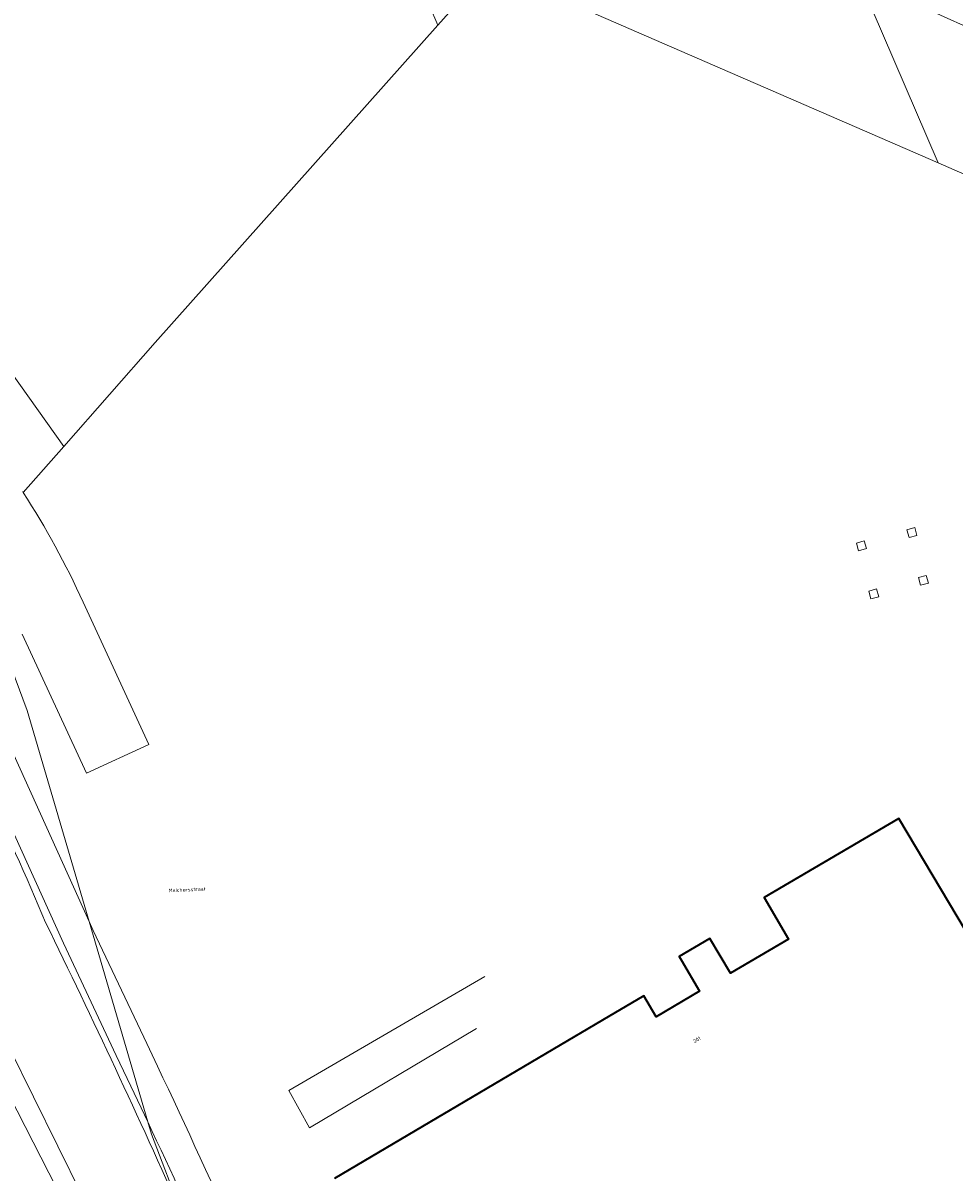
# Model space of a CAD drawing. Header units: metres. Extents: x 197700 to 204338, y 317132 to 325229.
# Tile 961 of 1056: x 198710 to 198802, y 321877 to 321990. Entities that reach past the tile are written whole.
import ezdxf
from ezdxf.enums import TextEntityAlignment as Align

# ---------------------------------------------------------------- set-up
doc = ezdxf.new("R2010")
doc.units = ezdxf.units.M
for name, color, linetype, lineweight in [('B-WE-GR-BEPLANTING_CULTUUR_BOSPLANTSOEN-GV', 90, 'Continuous', 18), ('B-WE-GR-GROENVOORZIENING-GV', 80, 'Continuous', 18), ('B-WE-GW-TALUD_KRUIN-G', 90, 'Continuous', 18), ('B-WE-IE-TERREINAFSCHEIDING_KUNSTMATIG_HEKWERK-G', 20, 'IE-TERREINAFSCHEIDING-KUNSTMATIG', 18), ('B-WE-KL-ET_HS_LANDELIJK HOOGSPANNINGSNET-GV', 10, 'Continuous', 18), ('B-WE-OG-BEBOUWING-GV', 7, 'Continuous', 35), ('B-WE-OG-BEBOUWING-T18', 10, 'Continuous', 18), ('B-WE-OG-TERREIN_CULTUURSCHEIDING-GV', 7, 'Continuous', 18), ('B-WE-OG-TERREIN_ERF-GV', 7, 'Continuous', 18), ('B-WE-OG-TOPOGRAFIE-T18', 10, 'Continuous', 18), ('B-WE-OG-WATER_GREPPEL-GV', 160, 'Continuous', 18), ('B-WE-VH-VERHARDING_ASFALT-GV', 252, 'Continuous', 18), ('B-WE-VH-VERHARDING_TEGEL-GV', 252, 'Continuous', 18)]:
    doc.layers.add(name, color=color, linetype=linetype, lineweight=lineweight)
doc.styles.add('NLCS-ISO-M200-T18', font='NLCS-ISO.ttf', dxfattribs={"height": 0.36})
doc.linetypes.add('IE-TERREINAFSCHEIDING-KUNSTMATIG', pattern='A,4,[82,NLCS.SHX,S=0.75,R=90,X=0,Y=0],4,-2', length=10)

msp = doc.modelspace()

# ---------------------------------------------------------------- linework, layer by layer
at = {"layer": 'B-WE-GR-BEPLANTING_CULTUUR_BOSPLANTSOEN-GV'}
msp.add_lwpolyline([(198740.001, 322014.984), (198750.683, 321990.145), (198755.749, 321995.833), (198800.067, 321976.563), (198792.434, 321994.311), (198786.42, 321996.562), (198778.935, 321999.649), (198775.538, 322000.904), (198769.166, 322003.192), (198740.029, 322015.228), (198728.131, 322020.196), (198721.449, 322022.469), (198721.383, 322022.149), (198727.708, 322019.197)], dxfattribs=at)
at = {"layer": 'B-WE-GR-GROENVOORZIENING-GV'}
for points in [[(198695.034, 322004.9), (198694.3, 321984.351), (198699.856, 321968.082), (198713.765, 321948.545), (198722.791, 321958.825), (198750.683, 321990.145), (198740.001, 322014.984)], [(198709.709, 321944.101), (198709.774, 321943.999), (198713.765, 321948.545), (198699.856, 321968.082), (198694.3, 321984.351), (198695.034, 322004.9)], [(198812.017, 321985.845), (198797.38, 321992.459), (198792.434, 321994.311), (198800.067, 321976.563), (198804.306, 321974.72)], [(198720.907, 321859.944), (198709.154, 321882.97), (198697.987, 321904.292), (198688.225, 321921.63), (198676.761, 321939.066), (198673.385, 321936.627), (198678.056, 321929.093), (198691.7, 321905.708), (198704.861, 321881.009), (198713.377, 321863.772)], [(198722.071, 321881.859), (198722.422, 321880.663), (198725.485, 321872.631)]]:
    msp.add_lwpolyline(points, dxfattribs=at)
msp.add_lwpolyline([(198735.258, 321851.94, 0.0114934), (198722.071, 321881.859)], format="xyb", dxfattribs=at)
at = {"layer": 'B-WE-GW-TALUD_KRUIN-G'}
for points in [[(198711.97, 321901.545, 0.0461301), (198698.215, 321927.921)], [(198725.485, 321872.631, 0.0089472), (198711.97, 321901.545)]]:
    msp.add_lwpolyline(points, format="xyb", dxfattribs=at)
at = {"layer": 'B-WE-IE-TERREINAFSCHEIDING_KUNSTMATIG_HEKWERK-G'}
for points in [[(198750.683, 321990.145), (198755.749, 321995.833), (198800.067, 321976.563)], [(198722.791, 321958.825), (198750.683, 321990.145)], [(198800.067, 321976.563), (198804.306, 321974.72), (198818.032, 321967.068)], [(198722.791, 321958.825), (198713.765, 321948.545)], [(198713.765, 321948.545), (198709.774, 321943.999)], [(198710.162, 321922.493), (198704.402, 321937.907), (198704.969, 321938.551)], [(198755.345, 321896.224), (198735.981, 321884.959), (198738.023, 321881.281), (198754.51, 321891.09)]]:
    msp.add_lwpolyline(points, dxfattribs=at)
at = {"layer": 'B-WE-KL-ET_HS_LANDELIJK HOOGSPANNINGSNET-GV'}
for points in [[(198796.994, 321940.33), (198797.206, 321939.558), (198797.977, 321939.771), (198797.765, 321940.542)], [(198792.01, 321939.016), (198792.222, 321938.245), (198792.994, 321938.457), (198792.781, 321939.228)], [(198798.135, 321935.612), (198798.348, 321934.84), (198799.119, 321935.053), (198798.907, 321935.824)], [(198793.234, 321934.27), (198793.446, 321933.499), (198794.217, 321933.711), (198794.005, 321934.483)]]:
    msp.add_lwpolyline(points, close=True, dxfattribs=at)
at = {"layer": 'B-WE-OG-BEBOUWING-GV'}
msp.add_lwpolyline([(198814.49, 321881.08), (198796.203, 321911.833), (198782.9, 321904.016), (198785.312, 321899.912), (198779.579, 321896.543), (198777.557, 321899.983), (198774.514, 321898.194), (198774.71, 321897.86), (198776.52, 321894.78), (198772.24, 321892.25), (198771.03, 321894.31), (198766.95, 321891.9), (198762.04, 321889), (198740.48, 321876.29)], dxfattribs=at)
at = {"layer": 'B-WE-OG-TERREIN_CULTUURSCHEIDING-GV'}
for points in [[(198678.25, 321942.758), (198685.123, 321931.89), (198690.216, 321924.571), (198701.441, 321903.385), (198704.452, 321896.659), (198708.363, 321889.22), (198722.794, 321859.997), (198728.645, 321848.363), (198732.855, 321839.04), (198734.375, 321836.428), (198745.664, 321810.537), (198750.631, 321797.758), (198754.3, 321797.09), (198727.114, 321868.361), (198725.485, 321872.631)], [(198699.822, 321937.988), (198716.269, 321901.658), (198710.162, 321922.493), (198704.402, 321937.907), (198704.969, 321938.551), (198705.19, 321938.801), (198705.128, 321938.912), (198702.729, 321942.583)], [(198725.485, 321872.631), (198722.422, 321880.663), (198722.071, 321881.859), (198720.4, 321885.399), (198718.953, 321888.425), (198713.75, 321899.5), (198696.895, 321936.654)]]:
    msp.add_lwpolyline(points, dxfattribs=at)
for points in [[(198698.215, 321927.921, -0.0461301), (198711.97, 321901.545)], [(198711.97, 321901.545, 0.0461301), (198698.215, 321927.921)], [(198711.97, 321901.545, -0.0089472), (198725.485, 321872.631)], [(198725.485, 321872.631, 0.0089472), (198711.97, 321901.545)], [(198703.968, 321880.558, -0.0087079), (198720.685, 321845.968)]]:
    msp.add_lwpolyline(points, format="xyb", dxfattribs=at)
at = {"layer": 'B-WE-OG-TERREIN_ERF-GV'}
for points in [[(198804.306, 321974.72), (198800.067, 321976.563), (198755.749, 321995.833), (198750.683, 321990.145), (198722.791, 321958.825), (198713.765, 321948.545), (198709.774, 321943.999)], [(198705.19, 321938.801), (198704.969, 321938.551), (198704.402, 321937.907), (198710.162, 321922.493), (198716.269, 321901.658), (198716.672, 321900.762), (198721.96, 321889.604)], [(198715.69, 321933.177), (198722.163, 321919.118)], [(198722.163, 321919.118), (198715.997, 321916.279), (198709.674, 321930.011)], [(198740.48, 321876.29), (198762.04, 321889), (198766.95, 321891.9), (198771.03, 321894.31), (198772.24, 321892.25), (198776.52, 321894.78), (198774.71, 321897.86), (198774.514, 321898.194), (198777.557, 321899.983), (198779.579, 321896.543), (198785.312, 321899.912), (198782.9, 321904.016), (198796.203, 321911.833), (198814.49, 321881.08)]]:
    msp.add_lwpolyline(points, dxfattribs=at)
for points in [[(198709.774, 321943.999, -0.0343993), (198715.69, 321933.177)], [(198721.96, 321889.604, -0.0124455), (198738.22, 321853.191)]]:
    msp.add_lwpolyline(points, format="xyb", dxfattribs=at)
for points in [[(198796.994, 321940.33), (198797.765, 321940.542), (198797.977, 321939.771), (198797.206, 321939.558)], [(198792.01, 321939.016), (198792.781, 321939.228), (198792.994, 321938.457), (198792.222, 321938.245)], [(198798.135, 321935.612), (198798.907, 321935.824), (198799.119, 321935.053), (198798.348, 321934.84)], [(198793.234, 321934.27), (198794.005, 321934.483), (198794.217, 321933.711), (198793.446, 321933.499)]]:
    msp.add_lwpolyline(points, close=True, dxfattribs=at)
at = {"layer": 'B-WE-OG-WATER_GREPPEL-GV'}
msp.add_lwpolyline([(198722.794, 321859.997), (198708.363, 321889.22), (198704.452, 321896.659), (198700.541, 321904.099), (198688.674, 321924.834), (198678.469, 321940.276), (198676.761, 321939.066), (198688.225, 321921.63), (198697.987, 321904.292), (198709.154, 321882.97), (198720.907, 321859.944)], dxfattribs=at)
at = {"layer": 'B-WE-VH-VERHARDING_ASFALT-GV'}
for points in [[(198709.774, 321943.999), (198709.709, 321944.101)], [(198715.997, 321916.279), (198722.163, 321919.118), (198715.69, 321933.177)], [(198709.674, 321930.011), (198715.997, 321916.279)]]:
    msp.add_lwpolyline(points, dxfattribs=at)
for points in [[(198715.69, 321933.177, 0.0343993), (198709.774, 321943.999)], [(198720.685, 321845.968, 0.0087079), (198703.968, 321880.558)]]:
    msp.add_lwpolyline(points, format="xyb", dxfattribs=at)
at = {"layer": 'B-WE-VH-VERHARDING_TEGEL-GV'}
for points in [[(198696.895, 321936.654), (198713.75, 321899.5), (198718.953, 321888.425), (198720.4, 321885.399), (198722.071, 321881.859), (198716.269, 321901.658), (198699.822, 321937.988)], [(198721.96, 321889.604), (198716.672, 321900.762), (198716.269, 321901.658), (198722.071, 321881.859)]]:
    msp.add_lwpolyline(points, dxfattribs=at)
for points in [[(198738.22, 321853.191, 0.0124455), (198721.96, 321889.604)], [(198722.071, 321881.859, -0.0114934), (198735.258, 321851.94)]]:
    msp.add_lwpolyline(points, format="xyb", dxfattribs=at)

# ---------------------------------------------------------------- texts
at = {"layer": 'B-WE-OG-BEBOUWING-T18', "style": 'NLCS-ISO-M200-T18'}
msp.add_text('201', height=0.36, rotation=30.5, dxfattribs=at).set_placement((198776.267, 321889.984), align=Align.MIDDLE)
at = {"layer": 'B-WE-OG-TOPOGRAFIE-T18', "style": 'NLCS-ISO-M200-T18'}
msp.add_text('Melchersstraat', height=0.36, rotation=2.6, dxfattribs=at).set_placement((198725.938, 321904.794), align=Align.MIDDLE)

doc.saveas('drawing.dxf')
